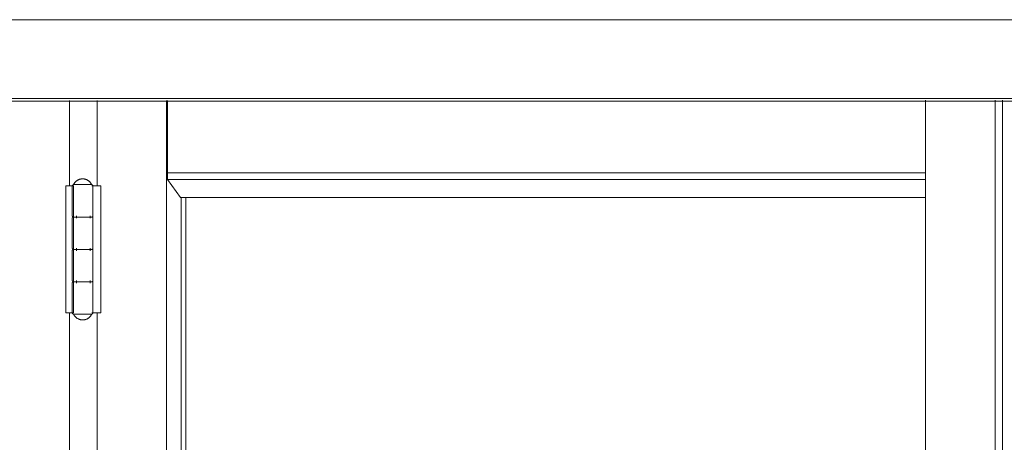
# Model space of a CAD drawing. Header units: inches. Extents: x 424 to 2043, y -237 to 445.
# Tile 871 of 965: x 878.69 to 879.451, y 227.171 to 227.497. Entities that reach past the tile are written whole.
import ezdxf

# ---------------------------------------------------------------- set-up
doc = ezdxf.new("R2010")
doc.units = ezdxf.units.IN
doc.header["$MEASUREMENT"] = 0
doc.layers.add('A-DOOR', color=31, linetype='Continuous', lineweight=9)
doc.layers.add('A-WALL', color=113, linetype='Continuous', lineweight=9)

# ---------------------------------------------------------------- blocks, each defined once
blk = doc.blocks.new('5-panel_Bi-fold_external_door_10806 - Type 1-V68-Section 1')
at = {"layer": 'A-DOOR'}
for p, q in [((-98.9014, 12.4), (-94.39826, 12.4)), ((-98.9014, 12.33902), (-94.39826, 12.33902)), ((-98.9014, 12.337), (-94.39826, 12.337)), ((-98.1577, 12.33744), (-98.1577, 12.27154)), ((-98.13629, 12.33744), (-98.13629, 12.27154)), ((-98.08255, 12.33744), (-98.08255, 9.6)), ((-98.08184, 12.28156), (-98.08184, 12.33744)), ((-97.49621, 9.6), (-97.49621, 12.33776)), ((-97.44247, 9.6), (-97.44247, 12.33776)), ((-97.43681, 12.33776), (-97.43681, 9.6)), ((-98.08178, 12.27659), (-98.08184, 12.28156)), ((-98.08184, 12.28156), (-97.49621, 12.28156)), ((-98.16053, 12.27154), (-98.15625, 12.27154)), ((-98.16053, 12.17354), (-98.16053, 12.27154)), ((-98.15625, 12.27154), (-98.15449, 12.27154)), ((-98.15548, 12.27154), (-98.15548, 12.24854)), ((-98.15449, 12.17354), (-98.15449, 12.27154)), ((-98.14748, 12.27254), (-98.15355, 12.27254)), ((-98.14142, 12.27254), (-98.14748, 12.27254)), ((-98.14046, 12.27154), (-98.13949, 12.27154)), ((-98.13949, 12.27154), (-98.13773, 12.27154)), ((-98.13949, 12.27154), (-98.13949, 12.17354)), ((-98.13948, 12.24854), (-98.13948, 12.27154)), ((-98.13773, 12.27154), (-98.13346, 12.27154)), ((-98.13346, 12.27154), (-98.13346, 12.17354)), ((-98.07198, 12.26274), (-98.08178, 12.27659)), ((-98.08178, 12.27659), (-97.49621, 12.27659)), ((-98.07198, 12.26274), (-97.49621, 12.26274)), ((-98.07139, 12.26274), (-98.07139, 9.70176)), ((-98.06783, 12.26274), (-98.06783, 9.70176)), ((-98.15355, 12.24754), (-98.14748, 12.24754)), ((-98.14748, 12.24754), (-98.15246, 12.24754)), ((-98.15232, 12.24654), (-98.15232, 12.24854)), ((-98.14748, 12.24754), (-98.14142, 12.24754)), ((-98.14142, 12.24754), (-98.14748, 12.24754)), ((-98.14166, 12.24854), (-98.14166, 12.24654)), ((-98.15548, 12.24654), (-98.15548, 12.22354)), ((-98.13948, 12.22354), (-98.13948, 12.24654)), ((-98.15548, 12.22154), (-98.15548, 12.19854)), ((-98.15355, 12.22254), (-98.14748, 12.22254)), ((-98.14748, 12.22254), (-98.15246, 12.22254)), ((-98.15232, 12.22154), (-98.15232, 12.22354)), ((-98.14748, 12.22254), (-98.14142, 12.22254)), ((-98.14142, 12.22254), (-98.14748, 12.22254)), ((-98.14166, 12.22354), (-98.14166, 12.22154)), ((-98.13948, 12.19854), (-98.13948, 12.22154)), ((-98.15548, 12.19654), (-98.15548, 12.17354)), ((-98.15355, 12.19754), (-98.14748, 12.19754)), ((-98.14748, 12.19754), (-98.15246, 12.19754)), ((-98.15232, 12.19654), (-98.15232, 12.19854)), ((-98.14748, 12.19754), (-98.14142, 12.19754)), ((-98.14142, 12.19754), (-98.14748, 12.19754)), ((-98.14166, 12.19854), (-98.14166, 12.19654)), ((-98.13948, 12.17354), (-98.13948, 12.19654)), ((-98.15625, 12.17354), (-98.16053, 12.17354)), ((-98.1577, 12.17354), (-98.1577, 10.849)), ((-98.15449, 12.17354), (-98.15625, 12.17354)), ((-98.15355, 12.17254), (-98.14748, 12.17254)), ((-98.14748, 12.17254), (-98.14142, 12.17254)), ((-98.13949, 12.17354), (-98.14046, 12.17354)), ((-98.13773, 12.17354), (-98.13949, 12.17354)), ((-98.13346, 12.17354), (-98.13773, 12.17354)), ((-98.13629, 12.17354), (-98.13629, 10.849))]:
    blk.add_line(p, q, dxfattribs=at)
at = {"layer": 'A-DOOR', "flags": 128}
for points in [[(-98.15548, 12.27154), (-98.15548, 12.27158), (-98.15548, 12.27162), (-98.15548, 12.27166), (-98.15547, 12.2717), (-98.15546, 12.27174), (-98.15545, 12.27178), (-98.15544, 12.27182), (-98.15543, 12.27185), (-98.15542, 12.27189), (-98.1554, 12.27193), (-98.15539, 12.27197), (-98.15537, 12.272), (-98.15535, 12.27204), (-98.15533, 12.27207), (-98.15531, 12.2721), (-98.15529, 12.27214), (-98.15526, 12.27217), (-98.15524, 12.2722), (-98.15521, 12.27223), (-98.15518, 12.27226), (-98.15515, 12.27228), (-98.15512, 12.27231), (-98.15509, 12.27233), (-98.15506, 12.27236), (-98.15502, 12.27238), (-98.15499, 12.2724), (-98.15495, 12.27242), (-98.15492, 12.27244), (-98.15488, 12.27246), (-98.15485, 12.27247), (-98.15481, 12.27248), (-98.15477, 12.2725), (-98.15473, 12.27251), (-98.15469, 12.27252), (-98.15465, 12.27252), (-98.15461, 12.27253), (-98.15457, 12.27253), (-98.15453, 12.27254), (-98.15449, 12.27254), (-98.15448, 12.27254)], [(-98.15448, 12.27254), (-98.15435, 12.27282), (-98.15421, 12.27309), (-98.15405, 12.27335), (-98.15388, 12.27361), (-98.15371, 12.27387), (-98.15352, 12.27411), (-98.15333, 12.27435), (-98.15312, 12.27458), (-98.15291, 12.2748), (-98.15269, 12.27501), (-98.15246, 12.27522), (-98.15222, 12.27541), (-98.15197, 12.2756), (-98.15172, 12.27577), (-98.15146, 12.27593), (-98.15119, 12.27609), (-98.15092, 12.27623), (-98.15064, 12.27636), (-98.15036, 12.27648), (-98.15007, 12.27659), (-98.14978, 12.27669), (-98.14948, 12.27678), (-98.14918, 12.27685), (-98.14888, 12.27691), (-98.14858, 12.27696), (-98.14827, 12.277), (-98.14797, 12.27702), (-98.14766, 12.27704), (-98.14748, 12.27704)], [(-98.14748, 12.27254), (-98.14776, 12.27254), (-98.14804, 12.27254), (-98.14832, 12.27254), (-98.1486, 12.27254), (-98.14887, 12.27254), (-98.14915, 12.27254), (-98.14942, 12.27254), (-98.14969, 12.27254), (-98.14995, 12.27254), (-98.15021, 12.27254), (-98.15046, 12.27254), (-98.15072, 12.27254), (-98.15096, 12.27254), (-98.1512, 12.27254), (-98.15144, 12.27254), (-98.15166, 12.27254), (-98.15188, 12.27254), (-98.1521, 12.27254), (-98.15231, 12.27254), (-98.1525, 12.27254), (-98.1527, 12.27254), (-98.15288, 12.27254), (-98.15305, 12.27254), (-98.15322, 12.27254), (-98.15337, 12.27254), (-98.15352, 12.27254), (-98.15366, 12.27254), (-98.15378, 12.27254), (-98.1539, 12.27254), (-98.15401, 12.27254), (-98.1541, 12.27254), (-98.15419, 12.27254), (-98.15426, 12.27254), (-98.15433, 12.27254), (-98.15438, 12.27254), (-98.15442, 12.27254), (-98.15445, 12.27254), (-98.15447, 12.27254), (-98.15448, 12.27254)], [(-98.15448, 12.27254), (-98.15448, 12.27254), (-98.15446, 12.27254), (-98.15443, 12.27254), (-98.15439, 12.27254), (-98.15434, 12.27254), (-98.15428, 12.27254), (-98.15421, 12.27254), (-98.15413, 12.27254), (-98.15403, 12.27254), (-98.15393, 12.27254), (-98.15382, 12.27254), (-98.15369, 12.27254), (-98.15356, 12.27254), (-98.15341, 12.27254), (-98.15326, 12.27254), (-98.1531, 12.27254), (-98.15293, 12.27254)], [(-98.14748, 12.27704), (-98.14718, 12.27703), (-98.14687, 12.27701), (-98.14656, 12.27698), (-98.14626, 12.27694), (-98.14595, 12.27689), (-98.14565, 12.27682), (-98.14536, 12.27674), (-98.14506, 12.27665), (-98.14477, 12.27655), (-98.14449, 12.27643), (-98.14421, 12.27631), (-98.14393, 12.27617), (-98.14366, 12.27602), (-98.1434, 12.27586), (-98.14314, 12.2757), (-98.14289, 12.27552), (-98.14265, 12.27533), (-98.14241, 12.27513), (-98.14218, 12.27492), (-98.14196, 12.27471), (-98.14175, 12.27448), (-98.14155, 12.27425), (-98.14136, 12.27401), (-98.14118, 12.27376), (-98.14101, 12.2735), (-98.14085, 12.27324), (-98.1407, 12.27297), (-98.14056, 12.2727), (-98.14048, 12.27254)], [(-98.14302, 12.27254), (-98.14324, 12.27254), (-98.14347, 12.27254), (-98.1437, 12.27254), (-98.14394, 12.27254), (-98.14418, 12.27254), (-98.14443, 12.27254), (-98.14469, 12.27254), (-98.14495, 12.27254), (-98.14521, 12.27254), (-98.14548, 12.27254), (-98.14575, 12.27254), (-98.14602, 12.27254), (-98.14629, 12.27254), (-98.14657, 12.27254), (-98.14685, 12.27254), (-98.14713, 12.27254), (-98.14741, 12.27254), (-98.14748, 12.27254)], [(-98.14048, 12.27254), (-98.14049, 12.27254), (-98.14051, 12.27254), (-98.14053, 12.27254), (-98.14057, 12.27254), (-98.14062, 12.27254), (-98.14068, 12.27254), (-98.14076, 12.27254), (-98.14084, 12.27254), (-98.14093, 12.27254), (-98.14104, 12.27254), (-98.14115, 12.27254), (-98.14127, 12.27254), (-98.14141, 12.27254), (-98.14155, 12.27254), (-98.14171, 12.27254), (-98.14187, 12.27254), (-98.14204, 12.27254), (-98.14222, 12.27254), (-98.14241, 12.27254), (-98.14261, 12.27254), (-98.14281, 12.27254), (-98.14302, 12.27254)], [(-98.14191, 12.27254), (-98.14175, 12.27254), (-98.14159, 12.27254), (-98.14145, 12.27254), (-98.14131, 12.27254), (-98.14118, 12.27254), (-98.14107, 12.27254), (-98.14096, 12.27254), (-98.14086, 12.27254), (-98.14078, 12.27254), (-98.1407, 12.27254), (-98.14064, 12.27254), (-98.14059, 12.27254), (-98.14054, 12.27254), (-98.14051, 12.27254), (-98.14049, 12.27254), (-98.14048, 12.27254)], [(-98.14048, 12.27254), (-98.14044, 12.27254), (-98.1404, 12.27254), (-98.14036, 12.27253), (-98.14032, 12.27253), (-98.14028, 12.27252), (-98.14025, 12.27251), (-98.14021, 12.2725), (-98.14017, 12.27249), (-98.14013, 12.27247), (-98.14009, 12.27246), (-98.14006, 12.27244), (-98.14002, 12.27243), (-98.13999, 12.27241), (-98.13995, 12.27239), (-98.13992, 12.27236), (-98.13989, 12.27234), (-98.13985, 12.27232), (-98.13982, 12.27229), (-98.13979, 12.27226), (-98.13977, 12.27224), (-98.13974, 12.27221), (-98.13971, 12.27218), (-98.13969, 12.27214), (-98.13966, 12.27211), (-98.13964, 12.27208), (-98.13962, 12.27205), (-98.1396, 12.27201), (-98.13958, 12.27197), (-98.13957, 12.27194), (-98.13955, 12.2719), (-98.13954, 12.27186), (-98.13953, 12.27183), (-98.13951, 12.27179), (-98.13951, 12.27175), (-98.1395, 12.27171), (-98.13949, 12.27167), (-98.13949, 12.27163), (-98.13948, 12.27159), (-98.13948, 12.27155), (-98.13948, 12.27154)], [(-98.15448, 12.24754), (-98.15452, 12.24754), (-98.15456, 12.24754), (-98.1546, 12.24755), (-98.15464, 12.24755), (-98.15468, 12.24756), (-98.15472, 12.24757), (-98.15476, 12.24758), (-98.1548, 12.24759), (-98.15484, 12.2476), (-98.15487, 12.24762), (-98.15491, 12.24763), (-98.15494, 12.24765), (-98.15498, 12.24767), (-98.15501, 12.24769), (-98.15505, 12.24771), (-98.15508, 12.24774), (-98.15511, 12.24776), (-98.15514, 12.24779), (-98.15517, 12.24781), (-98.1552, 12.24784), (-98.15523, 12.24787), (-98.15525, 12.2479), (-98.15528, 12.24793), (-98.1553, 12.24797), (-98.15532, 12.248), (-98.15535, 12.24803), (-98.15537, 12.24807), (-98.15538, 12.2481), (-98.1554, 12.24814), (-98.15542, 12.24818), (-98.15543, 12.24821), (-98.15544, 12.24825), (-98.15545, 12.24829), (-98.15546, 12.24833), (-98.15547, 12.24837), (-98.15547, 12.24841), (-98.15548, 12.24845), (-98.15548, 12.24849), (-98.15548, 12.24853), (-98.15548, 12.24854)], [(-98.15548, 12.24654), (-98.15548, 12.24658), (-98.15548, 12.24662), (-98.15548, 12.24666), (-98.15547, 12.2467), (-98.15546, 12.24674), (-98.15545, 12.24678), (-98.15544, 12.24682), (-98.15543, 12.24685), (-98.15542, 12.24689), (-98.1554, 12.24693), (-98.15539, 12.24697), (-98.15537, 12.247), (-98.15535, 12.24704), (-98.15533, 12.24707), (-98.15531, 12.2471), (-98.15529, 12.24714), (-98.15526, 12.24717), (-98.15524, 12.2472), (-98.15521, 12.24723), (-98.15518, 12.24726), (-98.15515, 12.24728), (-98.15512, 12.24731), (-98.15509, 12.24733), (-98.15506, 12.24736), (-98.15502, 12.24738), (-98.15499, 12.2474), (-98.15495, 12.24742), (-98.15492, 12.24744), (-98.15488, 12.24746), (-98.15485, 12.24747), (-98.15481, 12.24748), (-98.15477, 12.2475), (-98.15473, 12.24751), (-98.15469, 12.24752), (-98.15465, 12.24752), (-98.15461, 12.24753), (-98.15457, 12.24753), (-98.15453, 12.24754), (-98.15449, 12.24754), (-98.15448, 12.24754)], [(-98.14748, 12.24754), (-98.14776, 12.24754), (-98.14804, 12.24754), (-98.14832, 12.24754), (-98.1486, 12.24754), (-98.14887, 12.24754), (-98.14915, 12.24754), (-98.14942, 12.24754), (-98.14969, 12.24754), (-98.14995, 12.24754), (-98.15021, 12.24754), (-98.15046, 12.24754), (-98.15072, 12.24754), (-98.15096, 12.24754), (-98.1512, 12.24754), (-98.15144, 12.24754), (-98.15166, 12.24754), (-98.15188, 12.24754), (-98.1521, 12.24754), (-98.15231, 12.24754), (-98.1525, 12.24754), (-98.1527, 12.24754), (-98.15288, 12.24754), (-98.15305, 12.24754), (-98.15322, 12.24754), (-98.15337, 12.24754), (-98.15352, 12.24754), (-98.15366, 12.24754), (-98.15378, 12.24754), (-98.1539, 12.24754), (-98.15401, 12.24754), (-98.1541, 12.24754), (-98.15419, 12.24754), (-98.15426, 12.24754), (-98.15433, 12.24754), (-98.15438, 12.24754), (-98.15442, 12.24754), (-98.15445, 12.24754), (-98.15447, 12.24754), (-98.15448, 12.24754)], [(-98.15448, 12.24754), (-98.15448, 12.24754), (-98.15446, 12.24754), (-98.15443, 12.24754), (-98.15439, 12.24754), (-98.15434, 12.24754), (-98.15428, 12.24754), (-98.15421, 12.24754), (-98.15413, 12.24754), (-98.15403, 12.24754), (-98.15393, 12.24754), (-98.15382, 12.24754), (-98.15369, 12.24754), (-98.15356, 12.24754), (-98.15341, 12.24754), (-98.15326, 12.24754), (-98.1531, 12.24754), (-98.15293, 12.24754), (-98.15275, 12.24754), (-98.15256, 12.24754), (-98.15236, 12.24754), (-98.15216, 12.24754), (-98.15194, 12.24754), (-98.15172, 12.24754), (-98.1515, 12.24754), (-98.15127, 12.24754), (-98.15103, 12.24754), (-98.15078, 12.24754), (-98.15053, 12.24754), (-98.15028, 12.24754), (-98.15002, 12.24754), (-98.14976, 12.24754), (-98.14949, 12.24754), (-98.14922, 12.24754), (-98.14895, 12.24754), (-98.14867, 12.24754), (-98.1484, 12.24754), (-98.14812, 12.24754), (-98.14784, 12.24754), (-98.14756, 12.24754), (-98.14748, 12.24754)], [(-98.14748, 12.24754), (-98.14776, 12.24754), (-98.14804, 12.24754), (-98.14832, 12.24754), (-98.1486, 12.24754), (-98.14887, 12.24754), (-98.14915, 12.24754), (-98.14942, 12.24754), (-98.14969, 12.24754), (-98.14995, 12.24754), (-98.15021, 12.24754), (-98.15046, 12.24754), (-98.15072, 12.24754), (-98.15096, 12.24754), (-98.1512, 12.24754), (-98.15144, 12.24754), (-98.15166, 12.24754), (-98.15188, 12.24754), (-98.1521, 12.24754), (-98.15231, 12.24754), (-98.1525, 12.24754), (-98.1527, 12.24754), (-98.15288, 12.24754), (-98.15305, 12.24754), (-98.15322, 12.24754), (-98.15337, 12.24754), (-98.15352, 12.24754), (-98.15366, 12.24754), (-98.15378, 12.24754), (-98.1539, 12.24754), (-98.15401, 12.24754), (-98.1541, 12.24754), (-98.15419, 12.24754), (-98.15426, 12.24754), (-98.15433, 12.24754), (-98.15438, 12.24754), (-98.15442, 12.24754), (-98.15445, 12.24754), (-98.15447, 12.24754), (-98.15448, 12.24754)], [(-98.15448, 12.24754), (-98.15448, 12.24754), (-98.15446, 12.24754), (-98.15443, 12.24754), (-98.15439, 12.24754), (-98.15434, 12.24754), (-98.15428, 12.24754), (-98.15421, 12.24754), (-98.15413, 12.24754), (-98.15403, 12.24754), (-98.15393, 12.24754), (-98.15382, 12.24754), (-98.15369, 12.24754), (-98.15356, 12.24754), (-98.15341, 12.24754), (-98.15326, 12.24754), (-98.1531, 12.24754), (-98.15293, 12.24754), (-98.15275, 12.24754), (-98.15256, 12.24754), (-98.15236, 12.24754), (-98.15216, 12.24754), (-98.15194, 12.24754), (-98.15172, 12.24754), (-98.1515, 12.24754), (-98.15127, 12.24754), (-98.15103, 12.24754), (-98.15078, 12.24754), (-98.15053, 12.24754), (-98.15028, 12.24754), (-98.15002, 12.24754), (-98.14976, 12.24754), (-98.14949, 12.24754), (-98.14922, 12.24754), (-98.14895, 12.24754), (-98.14867, 12.24754), (-98.1484, 12.24754), (-98.14812, 12.24754), (-98.14784, 12.24754), (-98.14756, 12.24754), (-98.14748, 12.24754)], [(-98.14748, 12.24754), (-98.1472, 12.24754), (-98.14692, 12.24754), (-98.14665, 12.24754), (-98.14637, 12.24754), (-98.14609, 12.24754), (-98.14582, 12.24754), (-98.14555, 12.24754), (-98.14528, 12.24754), (-98.14502, 12.24754), (-98.14476, 12.24754), (-98.1445, 12.24754), (-98.14425, 12.24754), (-98.14401, 12.24754), (-98.14376, 12.24754), (-98.14353, 12.24754), (-98.1433, 12.24754), (-98.14308, 12.24754), (-98.14287, 12.24754), (-98.14266, 12.24754), (-98.14246, 12.24754), (-98.14227, 12.24754), (-98.14209, 12.24754), (-98.14191, 12.24754), (-98.14175, 12.24754), (-98.14159, 12.24754), (-98.14145, 12.24754), (-98.14131, 12.24754), (-98.14118, 12.24754), (-98.14107, 12.24754), (-98.14096, 12.24754), (-98.14086, 12.24754), (-98.14078, 12.24754), (-98.1407, 12.24754), (-98.14064, 12.24754), (-98.14059, 12.24754), (-98.14054, 12.24754), (-98.14051, 12.24754), (-98.14049, 12.24754), (-98.14048, 12.24754)], [(-98.14302, 12.24754), (-98.14324, 12.24754), (-98.14347, 12.24754), (-98.1437, 12.24754), (-98.14394, 12.24754), (-98.14418, 12.24754), (-98.14443, 12.24754), (-98.14469, 12.24754), (-98.14495, 12.24754), (-98.14521, 12.24754), (-98.14548, 12.24754), (-98.14575, 12.24754), (-98.14602, 12.24754), (-98.14629, 12.24754), (-98.14657, 12.24754), (-98.14685, 12.24754), (-98.14713, 12.24754), (-98.14741, 12.24754), (-98.14748, 12.24754)], [(-98.14748, 12.24754), (-98.1472, 12.24754), (-98.14692, 12.24754), (-98.14665, 12.24754), (-98.14637, 12.24754), (-98.14609, 12.24754), (-98.14582, 12.24754), (-98.14555, 12.24754), (-98.14528, 12.24754), (-98.14502, 12.24754), (-98.14476, 12.24754), (-98.1445, 12.24754), (-98.14425, 12.24754), (-98.14401, 12.24754), (-98.14376, 12.24754), (-98.14353, 12.24754), (-98.1433, 12.24754), (-98.14308, 12.24754), (-98.14287, 12.24754), (-98.14266, 12.24754), (-98.14246, 12.24754), (-98.14227, 12.24754), (-98.14209, 12.24754), (-98.14191, 12.24754), (-98.14175, 12.24754), (-98.14159, 12.24754), (-98.14145, 12.24754), (-98.14131, 12.24754), (-98.14118, 12.24754), (-98.14107, 12.24754), (-98.14096, 12.24754), (-98.14086, 12.24754), (-98.14078, 12.24754), (-98.1407, 12.24754), (-98.14064, 12.24754), (-98.14059, 12.24754), (-98.14054, 12.24754), (-98.14051, 12.24754), (-98.14049, 12.24754), (-98.14048, 12.24754)], [(-98.14302, 12.24754), (-98.14324, 12.24754), (-98.14347, 12.24754), (-98.1437, 12.24754), (-98.14394, 12.24754), (-98.14418, 12.24754), (-98.14443, 12.24754), (-98.14469, 12.24754), (-98.14495, 12.24754), (-98.14521, 12.24754), (-98.14548, 12.24754), (-98.14575, 12.24754), (-98.14602, 12.24754), (-98.14629, 12.24754), (-98.14657, 12.24754), (-98.14685, 12.24754), (-98.14713, 12.24754), (-98.14741, 12.24754), (-98.14748, 12.24754)], [(-98.14048, 12.24754), (-98.14049, 12.24754), (-98.14051, 12.24754), (-98.14053, 12.24754), (-98.14057, 12.24754), (-98.14062, 12.24754), (-98.14068, 12.24754), (-98.14076, 12.24754), (-98.14084, 12.24754), (-98.14093, 12.24754), (-98.14104, 12.24754), (-98.14115, 12.24754), (-98.14127, 12.24754), (-98.14141, 12.24754), (-98.14155, 12.24754), (-98.14171, 12.24754), (-98.14187, 12.24754), (-98.14204, 12.24754), (-98.14222, 12.24754), (-98.14241, 12.24754), (-98.14261, 12.24754), (-98.14281, 12.24754), (-98.14302, 12.24754)], [(-98.14048, 12.24754), (-98.14049, 12.24754), (-98.14051, 12.24754), (-98.14053, 12.24754), (-98.14057, 12.24754), (-98.14062, 12.24754), (-98.14068, 12.24754), (-98.14076, 12.24754), (-98.14084, 12.24754), (-98.14093, 12.24754), (-98.14104, 12.24754), (-98.14115, 12.24754), (-98.14127, 12.24754), (-98.14141, 12.24754), (-98.14155, 12.24754), (-98.14171, 12.24754), (-98.14187, 12.24754), (-98.14204, 12.24754), (-98.14222, 12.24754), (-98.14241, 12.24754), (-98.14261, 12.24754), (-98.14281, 12.24754), (-98.14302, 12.24754)], [(-98.13948, 12.24854), (-98.13948, 12.2485), (-98.13949, 12.24846), (-98.13949, 12.24842), (-98.1395, 12.24838), (-98.1395, 12.24834), (-98.13951, 12.2483), (-98.13952, 12.24826), (-98.13953, 12.24822), (-98.13955, 12.24819), (-98.13956, 12.24815), (-98.13958, 12.24811), (-98.1396, 12.24808), (-98.13962, 12.24804), (-98.13964, 12.24801), (-98.13966, 12.24797), (-98.13968, 12.24794), (-98.13971, 12.24791), (-98.13973, 12.24788), (-98.13976, 12.24785), (-98.13979, 12.24782), (-98.13982, 12.24779), (-98.13985, 12.24777), (-98.13988, 12.24774), (-98.13991, 12.24772), (-98.13994, 12.2477), (-98.13998, 12.24768), (-98.14001, 12.24766), (-98.14005, 12.24764), (-98.14008, 12.24762), (-98.14012, 12.24761), (-98.14016, 12.24759), (-98.1402, 12.24758), (-98.14024, 12.24757), (-98.14027, 12.24756), (-98.14031, 12.24755), (-98.14035, 12.24755), (-98.14039, 12.24754), (-98.14043, 12.24754), (-98.14047, 12.24754), (-98.14048, 12.24754)], [(-98.14048, 12.24754), (-98.14044, 12.24754), (-98.1404, 12.24754), (-98.14036, 12.24753), (-98.14032, 12.24753), (-98.14028, 12.24752), (-98.14025, 12.24751), (-98.14021, 12.2475), (-98.14017, 12.24749), (-98.14013, 12.24747), (-98.14009, 12.24746), (-98.14006, 12.24744), (-98.14002, 12.24743), (-98.13999, 12.24741), (-98.13995, 12.24739), (-98.13992, 12.24736), (-98.13989, 12.24734), (-98.13985, 12.24732), (-98.13982, 12.24729), (-98.13979, 12.24726), (-98.13977, 12.24724), (-98.13974, 12.24721), (-98.13971, 12.24718), (-98.13969, 12.24714), (-98.13966, 12.24711), (-98.13964, 12.24708), (-98.13962, 12.24705), (-98.1396, 12.24701), (-98.13958, 12.24697), (-98.13957, 12.24694), (-98.13955, 12.2469), (-98.13954, 12.24686), (-98.13953, 12.24683), (-98.13951, 12.24679), (-98.13951, 12.24675), (-98.1395, 12.24671), (-98.13949, 12.24667), (-98.13949, 12.24663), (-98.13948, 12.24659), (-98.13948, 12.24655), (-98.13948, 12.24654)], [(-98.15448, 12.22254), (-98.15452, 12.22254), (-98.15456, 12.22254), (-98.1546, 12.22255), (-98.15464, 12.22255), (-98.15468, 12.22256), (-98.15472, 12.22257), (-98.15476, 12.22258), (-98.1548, 12.22259), (-98.15484, 12.2226), (-98.15487, 12.22262), (-98.15491, 12.22263), (-98.15494, 12.22265), (-98.15498, 12.22267), (-98.15501, 12.22269), (-98.15505, 12.22271), (-98.15508, 12.22274), (-98.15511, 12.22276), (-98.15514, 12.22279), (-98.15517, 12.22281), (-98.1552, 12.22284), (-98.15523, 12.22287), (-98.15525, 12.2229), (-98.15528, 12.22293), (-98.1553, 12.22297), (-98.15532, 12.223), (-98.15535, 12.22303), (-98.15537, 12.22307), (-98.15538, 12.2231), (-98.1554, 12.22314), (-98.15542, 12.22318), (-98.15543, 12.22321), (-98.15544, 12.22325), (-98.15545, 12.22329), (-98.15546, 12.22333), (-98.15547, 12.22337), (-98.15547, 12.22341), (-98.15548, 12.22345), (-98.15548, 12.22349), (-98.15548, 12.22353), (-98.15548, 12.22354)], [(-98.15548, 12.22154), (-98.15548, 12.22158), (-98.15548, 12.22162), (-98.15548, 12.22166), (-98.15547, 12.2217), (-98.15546, 12.22174), (-98.15545, 12.22178), (-98.15544, 12.22182), (-98.15543, 12.22185), (-98.15542, 12.22189), (-98.1554, 12.22193), (-98.15539, 12.22197), (-98.15537, 12.222), (-98.15535, 12.22204), (-98.15533, 12.22207), (-98.15531, 12.2221), (-98.15529, 12.22214), (-98.15526, 12.22217), (-98.15524, 12.2222), (-98.15521, 12.22223), (-98.15518, 12.22226), (-98.15515, 12.22228), (-98.15512, 12.22231), (-98.15509, 12.22233), (-98.15506, 12.22236), (-98.15502, 12.22238), (-98.15499, 12.2224), (-98.15495, 12.22242), (-98.15492, 12.22244), (-98.15488, 12.22246), (-98.15485, 12.22247), (-98.15481, 12.22248), (-98.15477, 12.2225), (-98.15473, 12.22251), (-98.15469, 12.22252), (-98.15465, 12.22252), (-98.15461, 12.22253), (-98.15457, 12.22253), (-98.15453, 12.22254), (-98.15449, 12.22254), (-98.15448, 12.22254)], [(-98.14748, 12.22254), (-98.14776, 12.22254), (-98.14804, 12.22254), (-98.14832, 12.22254), (-98.1486, 12.22254), (-98.14887, 12.22254), (-98.14915, 12.22254), (-98.14942, 12.22254), (-98.14969, 12.22254), (-98.14995, 12.22254), (-98.15021, 12.22254), (-98.15046, 12.22254), (-98.15072, 12.22254), (-98.15096, 12.22254), (-98.1512, 12.22254), (-98.15144, 12.22254), (-98.15166, 12.22254), (-98.15188, 12.22254), (-98.1521, 12.22254), (-98.15231, 12.22254), (-98.1525, 12.22254), (-98.1527, 12.22254), (-98.15288, 12.22254), (-98.15305, 12.22254), (-98.15322, 12.22254), (-98.15337, 12.22254), (-98.15352, 12.22254), (-98.15366, 12.22254), (-98.15378, 12.22254), (-98.1539, 12.22254), (-98.15401, 12.22254), (-98.1541, 12.22254), (-98.15419, 12.22254), (-98.15426, 12.22254), (-98.15433, 12.22254), (-98.15438, 12.22254), (-98.15442, 12.22254), (-98.15445, 12.22254), (-98.15447, 12.22254), (-98.15448, 12.22254)], [(-98.15448, 12.22254), (-98.15448, 12.22254), (-98.15446, 12.22254), (-98.15443, 12.22254), (-98.15439, 12.22254), (-98.15434, 12.22254), (-98.15428, 12.22254), (-98.15421, 12.22254), (-98.15413, 12.22254), (-98.15403, 12.22254), (-98.15393, 12.22254), (-98.15382, 12.22254), (-98.15369, 12.22254), (-98.15356, 12.22254), (-98.15341, 12.22254), (-98.15326, 12.22254), (-98.1531, 12.22254), (-98.15293, 12.22254), (-98.15275, 12.22254), (-98.15256, 12.22254), (-98.15236, 12.22254), (-98.15216, 12.22254), (-98.15194, 12.22254), (-98.15172, 12.22254), (-98.1515, 12.22254), (-98.15127, 12.22254), (-98.15103, 12.22254), (-98.15078, 12.22254), (-98.15053, 12.22254), (-98.15028, 12.22254), (-98.15002, 12.22254), (-98.14976, 12.22254), (-98.14949, 12.22254), (-98.14922, 12.22254), (-98.14895, 12.22254), (-98.14867, 12.22254), (-98.1484, 12.22254), (-98.14812, 12.22254), (-98.14784, 12.22254), (-98.14756, 12.22254), (-98.14748, 12.22254)], [(-98.14748, 12.22254), (-98.14776, 12.22254), (-98.14804, 12.22254), (-98.14832, 12.22254), (-98.1486, 12.22254), (-98.14887, 12.22254), (-98.14915, 12.22254), (-98.14942, 12.22254), (-98.14969, 12.22254), (-98.14995, 12.22254), (-98.15021, 12.22254), (-98.15046, 12.22254), (-98.15072, 12.22254), (-98.15096, 12.22254), (-98.1512, 12.22254), (-98.15144, 12.22254), (-98.15166, 12.22254), (-98.15188, 12.22254), (-98.1521, 12.22254), (-98.15231, 12.22254), (-98.1525, 12.22254), (-98.1527, 12.22254), (-98.15288, 12.22254), (-98.15305, 12.22254), (-98.15322, 12.22254), (-98.15337, 12.22254), (-98.15352, 12.22254), (-98.15366, 12.22254), (-98.15378, 12.22254), (-98.1539, 12.22254), (-98.15401, 12.22254), (-98.1541, 12.22254), (-98.15419, 12.22254), (-98.15426, 12.22254), (-98.15433, 12.22254), (-98.15438, 12.22254), (-98.15442, 12.22254), (-98.15445, 12.22254), (-98.15447, 12.22254), (-98.15448, 12.22254)], [(-98.15448, 12.22254), (-98.15448, 12.22254), (-98.15446, 12.22254), (-98.15443, 12.22254), (-98.15439, 12.22254), (-98.15434, 12.22254), (-98.15428, 12.22254), (-98.15421, 12.22254), (-98.15413, 12.22254), (-98.15403, 12.22254), (-98.15393, 12.22254), (-98.15382, 12.22254), (-98.15369, 12.22254), (-98.15356, 12.22254), (-98.15341, 12.22254), (-98.15326, 12.22254), (-98.1531, 12.22254), (-98.15293, 12.22254), (-98.15275, 12.22254), (-98.15256, 12.22254), (-98.15236, 12.22254), (-98.15216, 12.22254), (-98.15194, 12.22254), (-98.15172, 12.22254), (-98.1515, 12.22254), (-98.15127, 12.22254), (-98.15103, 12.22254), (-98.15078, 12.22254), (-98.15053, 12.22254), (-98.15028, 12.22254), (-98.15002, 12.22254), (-98.14976, 12.22254), (-98.14949, 12.22254), (-98.14922, 12.22254), (-98.14895, 12.22254), (-98.14867, 12.22254), (-98.1484, 12.22254), (-98.14812, 12.22254), (-98.14784, 12.22254), (-98.14756, 12.22254), (-98.14748, 12.22254)], [(-98.14748, 12.22254), (-98.1472, 12.22254), (-98.14692, 12.22254), (-98.14665, 12.22254), (-98.14637, 12.22254), (-98.14609, 12.22254), (-98.14582, 12.22254), (-98.14555, 12.22254), (-98.14528, 12.22254), (-98.14502, 12.22254), (-98.14476, 12.22254), (-98.1445, 12.22254), (-98.14425, 12.22254), (-98.14401, 12.22254), (-98.14376, 12.22254), (-98.14353, 12.22254), (-98.1433, 12.22254), (-98.14308, 12.22254), (-98.14287, 12.22254), (-98.14266, 12.22254), (-98.14246, 12.22254), (-98.14227, 12.22254), (-98.14209, 12.22254), (-98.14191, 12.22254), (-98.14175, 12.22254), (-98.14159, 12.22254), (-98.14145, 12.22254), (-98.14131, 12.22254), (-98.14118, 12.22254), (-98.14107, 12.22254), (-98.14096, 12.22254), (-98.14086, 12.22254), (-98.14078, 12.22254), (-98.1407, 12.22254), (-98.14064, 12.22254), (-98.14059, 12.22254), (-98.14054, 12.22254), (-98.14051, 12.22254), (-98.14049, 12.22254), (-98.14048, 12.22254)], [(-98.14302, 12.22254), (-98.14324, 12.22254), (-98.14347, 12.22254), (-98.1437, 12.22254), (-98.14394, 12.22254), (-98.14418, 12.22254), (-98.14443, 12.22254), (-98.14469, 12.22254), (-98.14495, 12.22254), (-98.14521, 12.22254), (-98.14548, 12.22254), (-98.14575, 12.22254), (-98.14602, 12.22254), (-98.14629, 12.22254), (-98.14657, 12.22254), (-98.14685, 12.22254), (-98.14713, 12.22254), (-98.14741, 12.22254), (-98.14748, 12.22254)], [(-98.14748, 12.22254), (-98.1472, 12.22254), (-98.14692, 12.22254), (-98.14665, 12.22254), (-98.14637, 12.22254), (-98.14609, 12.22254), (-98.14582, 12.22254), (-98.14555, 12.22254), (-98.14528, 12.22254), (-98.14502, 12.22254), (-98.14476, 12.22254), (-98.1445, 12.22254), (-98.14425, 12.22254), (-98.14401, 12.22254), (-98.14376, 12.22254), (-98.14353, 12.22254), (-98.1433, 12.22254), (-98.14308, 12.22254), (-98.14287, 12.22254), (-98.14266, 12.22254), (-98.14246, 12.22254), (-98.14227, 12.22254), (-98.14209, 12.22254), (-98.14191, 12.22254), (-98.14175, 12.22254), (-98.14159, 12.22254), (-98.14145, 12.22254), (-98.14131, 12.22254), (-98.14118, 12.22254), (-98.14107, 12.22254), (-98.14096, 12.22254), (-98.14086, 12.22254), (-98.14078, 12.22254), (-98.1407, 12.22254), (-98.14064, 12.22254), (-98.14059, 12.22254), (-98.14054, 12.22254), (-98.14051, 12.22254), (-98.14049, 12.22254), (-98.14048, 12.22254)], [(-98.14302, 12.22254), (-98.14324, 12.22254), (-98.14347, 12.22254), (-98.1437, 12.22254), (-98.14394, 12.22254), (-98.14418, 12.22254), (-98.14443, 12.22254), (-98.14469, 12.22254), (-98.14495, 12.22254), (-98.14521, 12.22254), (-98.14548, 12.22254), (-98.14575, 12.22254), (-98.14602, 12.22254), (-98.14629, 12.22254), (-98.14657, 12.22254), (-98.14685, 12.22254), (-98.14713, 12.22254), (-98.14741, 12.22254), (-98.14748, 12.22254)], [(-98.14048, 12.22254), (-98.14049, 12.22254), (-98.14051, 12.22254), (-98.14053, 12.22254), (-98.14057, 12.22254), (-98.14062, 12.22254), (-98.14068, 12.22254), (-98.14076, 12.22254), (-98.14084, 12.22254), (-98.14093, 12.22254), (-98.14104, 12.22254), (-98.14115, 12.22254), (-98.14127, 12.22254), (-98.14141, 12.22254), (-98.14155, 12.22254), (-98.14171, 12.22254), (-98.14187, 12.22254), (-98.14204, 12.22254), (-98.14222, 12.22254), (-98.14241, 12.22254), (-98.14261, 12.22254), (-98.14281, 12.22254), (-98.14302, 12.22254)], [(-98.14048, 12.22254), (-98.14049, 12.22254), (-98.14051, 12.22254), (-98.14053, 12.22254), (-98.14057, 12.22254), (-98.14062, 12.22254), (-98.14068, 12.22254), (-98.14076, 12.22254), (-98.14084, 12.22254), (-98.14093, 12.22254), (-98.14104, 12.22254), (-98.14115, 12.22254), (-98.14127, 12.22254), (-98.14141, 12.22254), (-98.14155, 12.22254), (-98.14171, 12.22254), (-98.14187, 12.22254), (-98.14204, 12.22254), (-98.14222, 12.22254), (-98.14241, 12.22254), (-98.14261, 12.22254), (-98.14281, 12.22254), (-98.14302, 12.22254)], [(-98.13948, 12.22354), (-98.13948, 12.2235), (-98.13949, 12.22346), (-98.13949, 12.22342), (-98.1395, 12.22338), (-98.1395, 12.22334), (-98.13951, 12.2233), (-98.13952, 12.22326), (-98.13953, 12.22322), (-98.13955, 12.22319), (-98.13956, 12.22315), (-98.13958, 12.22311), (-98.1396, 12.22308), (-98.13962, 12.22304), (-98.13964, 12.22301), (-98.13966, 12.22297), (-98.13968, 12.22294), (-98.13971, 12.22291), (-98.13973, 12.22288), (-98.13976, 12.22285), (-98.13979, 12.22282), (-98.13982, 12.22279), (-98.13985, 12.22277), (-98.13988, 12.22274), (-98.13991, 12.22272), (-98.13994, 12.2227), (-98.13998, 12.22268), (-98.14001, 12.22266), (-98.14005, 12.22264), (-98.14008, 12.22262), (-98.14012, 12.22261), (-98.14016, 12.22259), (-98.1402, 12.22258), (-98.14024, 12.22257), (-98.14027, 12.22256), (-98.14031, 12.22255), (-98.14035, 12.22255), (-98.14039, 12.22254), (-98.14043, 12.22254), (-98.14047, 12.22254), (-98.14048, 12.22254)], [(-98.14048, 12.22254), (-98.14044, 12.22254), (-98.1404, 12.22254), (-98.14036, 12.22253), (-98.14032, 12.22253), (-98.14028, 12.22252), (-98.14025, 12.22251), (-98.14021, 12.2225), (-98.14017, 12.22249), (-98.14013, 12.22247), (-98.14009, 12.22246), (-98.14006, 12.22244), (-98.14002, 12.22243), (-98.13999, 12.22241), (-98.13995, 12.22239), (-98.13992, 12.22236), (-98.13989, 12.22234), (-98.13985, 12.22232), (-98.13982, 12.22229), (-98.13979, 12.22226), (-98.13977, 12.22224), (-98.13974, 12.22221), (-98.13971, 12.22218), (-98.13969, 12.22214), (-98.13966, 12.22211), (-98.13964, 12.22208), (-98.13962, 12.22205), (-98.1396, 12.22201), (-98.13958, 12.22197), (-98.13957, 12.22194), (-98.13955, 12.2219), (-98.13954, 12.22186), (-98.13953, 12.22183), (-98.13951, 12.22179), (-98.13951, 12.22175), (-98.1395, 12.22171), (-98.13949, 12.22167), (-98.13949, 12.22163), (-98.13948, 12.22159), (-98.13948, 12.22155), (-98.13948, 12.22154)], [(-98.15448, 12.19754), (-98.15452, 12.19754), (-98.15456, 12.19754), (-98.1546, 12.19755), (-98.15464, 12.19755), (-98.15468, 12.19756), (-98.15472, 12.19757), (-98.15476, 12.19758), (-98.1548, 12.19759), (-98.15484, 12.1976), (-98.15487, 12.19762), (-98.15491, 12.19763), (-98.15494, 12.19765), (-98.15498, 12.19767), (-98.15501, 12.19769), (-98.15505, 12.19771), (-98.15508, 12.19774), (-98.15511, 12.19776), (-98.15514, 12.19779), (-98.15517, 12.19781), (-98.1552, 12.19784), (-98.15523, 12.19787), (-98.15525, 12.1979), (-98.15528, 12.19793), (-98.1553, 12.19797), (-98.15532, 12.198), (-98.15535, 12.19803), (-98.15537, 12.19807), (-98.15538, 12.1981), (-98.1554, 12.19814), (-98.15542, 12.19818), (-98.15543, 12.19821), (-98.15544, 12.19825), (-98.15545, 12.19829), (-98.15546, 12.19833), (-98.15547, 12.19837), (-98.15547, 12.19841), (-98.15548, 12.19845), (-98.15548, 12.19849), (-98.15548, 12.19853), (-98.15548, 12.19854)], [(-98.15548, 12.19654), (-98.15548, 12.19658), (-98.15548, 12.19662), (-98.15548, 12.19666), (-98.15547, 12.1967), (-98.15546, 12.19674), (-98.15545, 12.19678), (-98.15544, 12.19682), (-98.15543, 12.19685), (-98.15542, 12.19689), (-98.1554, 12.19693), (-98.15539, 12.19697), (-98.15537, 12.197), (-98.15535, 12.19704), (-98.15533, 12.19707), (-98.15531, 12.1971), (-98.15529, 12.19714), (-98.15526, 12.19717), (-98.15524, 12.1972), (-98.15521, 12.19723), (-98.15518, 12.19726), (-98.15515, 12.19728), (-98.15512, 12.19731), (-98.15509, 12.19733), (-98.15506, 12.19736), (-98.15502, 12.19738), (-98.15499, 12.1974), (-98.15495, 12.19742), (-98.15492, 12.19744), (-98.15488, 12.19746), (-98.15485, 12.19747), (-98.15481, 12.19748), (-98.15477, 12.1975), (-98.15473, 12.19751), (-98.15469, 12.19752), (-98.15465, 12.19752), (-98.15461, 12.19753), (-98.15457, 12.19753), (-98.15453, 12.19754), (-98.15449, 12.19754), (-98.15448, 12.19754)], [(-98.14748, 12.19754), (-98.14776, 12.19754), (-98.14804, 12.19754), (-98.14832, 12.19754), (-98.1486, 12.19754), (-98.14887, 12.19754), (-98.14915, 12.19754), (-98.14942, 12.19754), (-98.14969, 12.19754), (-98.14995, 12.19754), (-98.15021, 12.19754), (-98.15046, 12.19754), (-98.15072, 12.19754), (-98.15096, 12.19754), (-98.1512, 12.19754), (-98.15144, 12.19754), (-98.15166, 12.19754), (-98.15188, 12.19754), (-98.1521, 12.19754), (-98.15231, 12.19754), (-98.1525, 12.19754), (-98.1527, 12.19754), (-98.15288, 12.19754), (-98.15305, 12.19754), (-98.15322, 12.19754), (-98.15337, 12.19754), (-98.15352, 12.19754), (-98.15366, 12.19754), (-98.15378, 12.19754), (-98.1539, 12.19754), (-98.15401, 12.19754), (-98.1541, 12.19754), (-98.15419, 12.19754), (-98.15426, 12.19754), (-98.15433, 12.19754), (-98.15438, 12.19754), (-98.15442, 12.19754), (-98.15445, 12.19754), (-98.15447, 12.19754), (-98.15448, 12.19754)], [(-98.15448, 12.19754), (-98.15448, 12.19754), (-98.15446, 12.19754), (-98.15443, 12.19754), (-98.15439, 12.19754), (-98.15434, 12.19754), (-98.15428, 12.19754), (-98.15421, 12.19754), (-98.15413, 12.19754), (-98.15403, 12.19754), (-98.15393, 12.19754), (-98.15382, 12.19754), (-98.15369, 12.19754), (-98.15356, 12.19754), (-98.15341, 12.19754), (-98.15326, 12.19754), (-98.1531, 12.19754), (-98.15293, 12.19754), (-98.15275, 12.19754), (-98.15256, 12.19754), (-98.15236, 12.19754), (-98.15216, 12.19754), (-98.15194, 12.19754), (-98.15172, 12.19754), (-98.1515, 12.19754), (-98.15127, 12.19754), (-98.15103, 12.19754), (-98.15078, 12.19754), (-98.15053, 12.19754), (-98.15028, 12.19754), (-98.15002, 12.19754), (-98.14976, 12.19754), (-98.14949, 12.19754), (-98.14922, 12.19754), (-98.14895, 12.19754), (-98.14867, 12.19754), (-98.1484, 12.19754), (-98.14812, 12.19754), (-98.14784, 12.19754), (-98.14756, 12.19754), (-98.14748, 12.19754)], [(-98.14748, 12.19754), (-98.14776, 12.19754), (-98.14804, 12.19754), (-98.14832, 12.19754), (-98.1486, 12.19754), (-98.14887, 12.19754), (-98.14915, 12.19754), (-98.14942, 12.19754), (-98.14969, 12.19754), (-98.14995, 12.19754), (-98.15021, 12.19754), (-98.15046, 12.19754), (-98.15072, 12.19754), (-98.15096, 12.19754), (-98.1512, 12.19754), (-98.15144, 12.19754), (-98.15166, 12.19754), (-98.15188, 12.19754), (-98.1521, 12.19754), (-98.15231, 12.19754), (-98.1525, 12.19754), (-98.1527, 12.19754), (-98.15288, 12.19754), (-98.15305, 12.19754), (-98.15322, 12.19754), (-98.15337, 12.19754), (-98.15352, 12.19754), (-98.15366, 12.19754), (-98.15378, 12.19754), (-98.1539, 12.19754), (-98.15401, 12.19754), (-98.1541, 12.19754), (-98.15419, 12.19754), (-98.15426, 12.19754), (-98.15433, 12.19754), (-98.15438, 12.19754), (-98.15442, 12.19754), (-98.15445, 12.19754), (-98.15447, 12.19754), (-98.15448, 12.19754)], [(-98.15448, 12.19754), (-98.15448, 12.19754), (-98.15446, 12.19754), (-98.15443, 12.19754), (-98.15439, 12.19754), (-98.15434, 12.19754), (-98.15428, 12.19754), (-98.15421, 12.19754), (-98.15413, 12.19754), (-98.15403, 12.19754), (-98.15393, 12.19754), (-98.15382, 12.19754), (-98.15369, 12.19754), (-98.15356, 12.19754), (-98.15341, 12.19754), (-98.15326, 12.19754), (-98.1531, 12.19754), (-98.15293, 12.19754), (-98.15275, 12.19754), (-98.15256, 12.19754), (-98.15236, 12.19754), (-98.15216, 12.19754), (-98.15194, 12.19754), (-98.15172, 12.19754), (-98.1515, 12.19754), (-98.15127, 12.19754), (-98.15103, 12.19754), (-98.15078, 12.19754), (-98.15053, 12.19754), (-98.15028, 12.19754), (-98.15002, 12.19754), (-98.14976, 12.19754), (-98.14949, 12.19754), (-98.14922, 12.19754), (-98.14895, 12.19754), (-98.14867, 12.19754), (-98.1484, 12.19754), (-98.14812, 12.19754), (-98.14784, 12.19754), (-98.14756, 12.19754), (-98.14748, 12.19754)], [(-98.14748, 12.19754), (-98.1472, 12.19754), (-98.14692, 12.19754), (-98.14665, 12.19754), (-98.14637, 12.19754), (-98.14609, 12.19754), (-98.14582, 12.19754), (-98.14555, 12.19754), (-98.14528, 12.19754), (-98.14502, 12.19754), (-98.14476, 12.19754), (-98.1445, 12.19754), (-98.14425, 12.19754), (-98.14401, 12.19754), (-98.14376, 12.19754), (-98.14353, 12.19754), (-98.1433, 12.19754), (-98.14308, 12.19754), (-98.14287, 12.19754), (-98.14266, 12.19754), (-98.14246, 12.19754), (-98.14227, 12.19754), (-98.14209, 12.19754), (-98.14191, 12.19754), (-98.14175, 12.19754), (-98.14159, 12.19754), (-98.14145, 12.19754), (-98.14131, 12.19754), (-98.14118, 12.19754), (-98.14107, 12.19754), (-98.14096, 12.19754), (-98.14086, 12.19754), (-98.14078, 12.19754), (-98.1407, 12.19754), (-98.14064, 12.19754), (-98.14059, 12.19754), (-98.14054, 12.19754), (-98.14051, 12.19754), (-98.14049, 12.19754), (-98.14048, 12.19754)], [(-98.14302, 12.19754), (-98.14324, 12.19754), (-98.14347, 12.19754), (-98.1437, 12.19754), (-98.14394, 12.19754), (-98.14418, 12.19754), (-98.14443, 12.19754), (-98.14469, 12.19754), (-98.14495, 12.19754), (-98.14521, 12.19754), (-98.14548, 12.19754), (-98.14575, 12.19754), (-98.14602, 12.19754), (-98.14629, 12.19754), (-98.14657, 12.19754), (-98.14685, 12.19754), (-98.14713, 12.19754), (-98.14741, 12.19754), (-98.14748, 12.19754)], [(-98.14748, 12.19754), (-98.1472, 12.19754), (-98.14692, 12.19754), (-98.14665, 12.19754), (-98.14637, 12.19754), (-98.14609, 12.19754), (-98.14582, 12.19754), (-98.14555, 12.19754), (-98.14528, 12.19754), (-98.14502, 12.19754), (-98.14476, 12.19754), (-98.1445, 12.19754), (-98.14425, 12.19754), (-98.14401, 12.19754), (-98.14376, 12.19754), (-98.14353, 12.19754), (-98.1433, 12.19754), (-98.14308, 12.19754), (-98.14287, 12.19754), (-98.14266, 12.19754), (-98.14246, 12.19754), (-98.14227, 12.19754), (-98.14209, 12.19754), (-98.14191, 12.19754), (-98.14175, 12.19754), (-98.14159, 12.19754), (-98.14145, 12.19754), (-98.14131, 12.19754), (-98.14118, 12.19754), (-98.14107, 12.19754), (-98.14096, 12.19754), (-98.14086, 12.19754), (-98.14078, 12.19754), (-98.1407, 12.19754), (-98.14064, 12.19754), (-98.14059, 12.19754), (-98.14054, 12.19754), (-98.14051, 12.19754), (-98.14049, 12.19754), (-98.14048, 12.19754)], [(-98.14302, 12.19754), (-98.14324, 12.19754), (-98.14347, 12.19754), (-98.1437, 12.19754), (-98.14394, 12.19754), (-98.14418, 12.19754), (-98.14443, 12.19754), (-98.14469, 12.19754), (-98.14495, 12.19754), (-98.14521, 12.19754), (-98.14548, 12.19754), (-98.14575, 12.19754), (-98.14602, 12.19754), (-98.14629, 12.19754), (-98.14657, 12.19754), (-98.14685, 12.19754), (-98.14713, 12.19754), (-98.14741, 12.19754), (-98.14748, 12.19754)], [(-98.14048, 12.19754), (-98.14049, 12.19754), (-98.14051, 12.19754), (-98.14053, 12.19754), (-98.14057, 12.19754), (-98.14062, 12.19754), (-98.14068, 12.19754), (-98.14076, 12.19754), (-98.14084, 12.19754), (-98.14093, 12.19754), (-98.14104, 12.19754), (-98.14115, 12.19754), (-98.14127, 12.19754), (-98.14141, 12.19754), (-98.14155, 12.19754), (-98.14171, 12.19754), (-98.14187, 12.19754), (-98.14204, 12.19754), (-98.14222, 12.19754), (-98.14241, 12.19754), (-98.14261, 12.19754), (-98.14281, 12.19754), (-98.14302, 12.19754)], [(-98.14048, 12.19754), (-98.14049, 12.19754), (-98.14051, 12.19754), (-98.14053, 12.19754), (-98.14057, 12.19754), (-98.14062, 12.19754), (-98.14068, 12.19754), (-98.14076, 12.19754), (-98.14084, 12.19754), (-98.14093, 12.19754), (-98.14104, 12.19754), (-98.14115, 12.19754), (-98.14127, 12.19754), (-98.14141, 12.19754), (-98.14155, 12.19754), (-98.14171, 12.19754), (-98.14187, 12.19754), (-98.14204, 12.19754), (-98.14222, 12.19754), (-98.14241, 12.19754), (-98.14261, 12.19754), (-98.14281, 12.19754), (-98.14302, 12.19754)], [(-98.13948, 12.19854), (-98.13948, 12.1985), (-98.13949, 12.19846), (-98.13949, 12.19842), (-98.1395, 12.19838), (-98.1395, 12.19834), (-98.13951, 12.1983), (-98.13952, 12.19826), (-98.13953, 12.19822), (-98.13955, 12.19819), (-98.13956, 12.19815), (-98.13958, 12.19811), (-98.1396, 12.19808), (-98.13962, 12.19804), (-98.13964, 12.19801), (-98.13966, 12.19797), (-98.13968, 12.19794), (-98.13971, 12.19791), (-98.13973, 12.19788), (-98.13976, 12.19785), (-98.13979, 12.19782), (-98.13982, 12.19779), (-98.13985, 12.19777), (-98.13988, 12.19774), (-98.13991, 12.19772), (-98.13994, 12.1977), (-98.13998, 12.19768), (-98.14001, 12.19766), (-98.14005, 12.19764), (-98.14008, 12.19762), (-98.14012, 12.19761), (-98.14016, 12.19759), (-98.1402, 12.19758), (-98.14024, 12.19757), (-98.14027, 12.19756), (-98.14031, 12.19755), (-98.14035, 12.19755), (-98.14039, 12.19754), (-98.14043, 12.19754), (-98.14047, 12.19754), (-98.14048, 12.19754)], [(-98.14048, 12.19754), (-98.14044, 12.19754), (-98.1404, 12.19754), (-98.14036, 12.19753), (-98.14032, 12.19753), (-98.14028, 12.19752), (-98.14025, 12.19751), (-98.14021, 12.1975), (-98.14017, 12.19749), (-98.14013, 12.19747), (-98.14009, 12.19746), (-98.14006, 12.19744), (-98.14002, 12.19743), (-98.13999, 12.19741), (-98.13995, 12.19739), (-98.13992, 12.19736), (-98.13989, 12.19734), (-98.13985, 12.19732), (-98.13982, 12.19729), (-98.13979, 12.19726), (-98.13977, 12.19724), (-98.13974, 12.19721), (-98.13971, 12.19718), (-98.13969, 12.19714), (-98.13966, 12.19711), (-98.13964, 12.19708), (-98.13962, 12.19705), (-98.1396, 12.19701), (-98.13958, 12.19697), (-98.13957, 12.19694), (-98.13955, 12.1969), (-98.13954, 12.19686), (-98.13953, 12.19683), (-98.13951, 12.19679), (-98.13951, 12.19675), (-98.1395, 12.19671), (-98.13949, 12.19667), (-98.13949, 12.19663), (-98.13948, 12.19659), (-98.13948, 12.19655), (-98.13948, 12.19654)], [(-98.15448, 12.17254), (-98.15452, 12.17254), (-98.15456, 12.17254), (-98.1546, 12.17255), (-98.15464, 12.17255), (-98.15468, 12.17256), (-98.15472, 12.17257), (-98.15476, 12.17258), (-98.1548, 12.17259), (-98.15484, 12.1726), (-98.15487, 12.17262), (-98.15491, 12.17263), (-98.15494, 12.17265), (-98.15498, 12.17267), (-98.15501, 12.17269), (-98.15505, 12.17271), (-98.15508, 12.17274), (-98.15511, 12.17276), (-98.15514, 12.17279), (-98.15517, 12.17281), (-98.1552, 12.17284), (-98.15523, 12.17287), (-98.15525, 12.1729), (-98.15528, 12.17293), (-98.1553, 12.17297), (-98.15532, 12.173), (-98.15535, 12.17303), (-98.15537, 12.17307), (-98.15538, 12.1731), (-98.1554, 12.17314), (-98.15542, 12.17318), (-98.15543, 12.17321), (-98.15544, 12.17325), (-98.15545, 12.17329), (-98.15546, 12.17333), (-98.15547, 12.17337), (-98.15547, 12.17341), (-98.15548, 12.17345), (-98.15548, 12.17349), (-98.15548, 12.17353), (-98.15548, 12.17354)], [(-98.15305, 12.17254), (-98.15322, 12.17254), (-98.15337, 12.17254), (-98.15352, 12.17254), (-98.15366, 12.17254), (-98.15378, 12.17254), (-98.1539, 12.17254), (-98.15401, 12.17254), (-98.1541, 12.17254), (-98.15419, 12.17254), (-98.15426, 12.17254), (-98.15433, 12.17254), (-98.15438, 12.17254), (-98.15442, 12.17254), (-98.15445, 12.17254), (-98.15447, 12.17254), (-98.15448, 12.17254)], [(-98.15448, 12.17254), (-98.15448, 12.17254), (-98.15446, 12.17254), (-98.15443, 12.17254), (-98.15439, 12.17254), (-98.15434, 12.17254), (-98.15428, 12.17254), (-98.15421, 12.17254), (-98.15413, 12.17254), (-98.15403, 12.17254), (-98.15393, 12.17254), (-98.15382, 12.17254), (-98.15369, 12.17254), (-98.15356, 12.17254), (-98.15341, 12.17254), (-98.15326, 12.17254), (-98.1531, 12.17254), (-98.15293, 12.17254), (-98.15275, 12.17254), (-98.15256, 12.17254), (-98.15236, 12.17254), (-98.15216, 12.17254), (-98.15194, 12.17254), (-98.15172, 12.17254), (-98.1515, 12.17254), (-98.15127, 12.17254), (-98.15103, 12.17254), (-98.15078, 12.17254), (-98.15053, 12.17254), (-98.15028, 12.17254), (-98.15002, 12.17254), (-98.14976, 12.17254), (-98.14949, 12.17254), (-98.14922, 12.17254), (-98.14895, 12.17254), (-98.14867, 12.17254), (-98.1484, 12.17254), (-98.14812, 12.17254), (-98.14784, 12.17254), (-98.14756, 12.17254), (-98.14748, 12.17254)], [(-98.14748, 12.16804), (-98.14779, 12.16805), (-98.1481, 12.16806), (-98.1484, 12.16809), (-98.14871, 12.16814), (-98.14901, 12.16819), (-98.14931, 12.16826), (-98.14961, 12.16834), (-98.1499, 12.16843), (-98.15019, 12.16853), (-98.15048, 12.16865), (-98.15076, 12.16877), (-98.15104, 12.16891), (-98.15131, 12.16906), (-98.15157, 12.16921), (-98.15183, 12.16938), (-98.15208, 12.16956), (-98.15232, 12.16975), (-98.15256, 12.16995), (-98.15278, 12.17016), (-98.153, 12.17037), (-98.15321, 12.1706), (-98.15341, 12.17083), (-98.1536, 12.17107), (-98.15379, 12.17132), (-98.15396, 12.17158), (-98.15412, 12.17184), (-98.15427, 12.17211), (-98.15441, 12.17238), (-98.15448, 12.17254)], [(-98.14748, 12.17254), (-98.1472, 12.17254), (-98.14692, 12.17254), (-98.14665, 12.17254), (-98.14637, 12.17254), (-98.14609, 12.17254), (-98.14582, 12.17254), (-98.14555, 12.17254), (-98.14528, 12.17254), (-98.14502, 12.17254), (-98.14476, 12.17254), (-98.1445, 12.17254), (-98.14425, 12.17254), (-98.14401, 12.17254), (-98.14376, 12.17254), (-98.14353, 12.17254), (-98.1433, 12.17254), (-98.14308, 12.17254), (-98.14287, 12.17254), (-98.14266, 12.17254), (-98.14246, 12.17254), (-98.14227, 12.17254), (-98.14209, 12.17254), (-98.14191, 12.17254), (-98.14175, 12.17254), (-98.14159, 12.17254), (-98.14145, 12.17254), (-98.14131, 12.17254), (-98.14118, 12.17254), (-98.14107, 12.17254), (-98.14096, 12.17254), (-98.14086, 12.17254), (-98.14078, 12.17254), (-98.1407, 12.17254), (-98.14064, 12.17254), (-98.14059, 12.17254), (-98.14054, 12.17254), (-98.14051, 12.17254), (-98.14049, 12.17254), (-98.14048, 12.17254)], [(-98.14048, 12.17254), (-98.14062, 12.17226), (-98.14076, 12.17199), (-98.14092, 12.17172), (-98.14108, 12.17146), (-98.14126, 12.17121), (-98.14144, 12.17097), (-98.14164, 12.17073), (-98.14184, 12.1705), (-98.14206, 12.17028), (-98.14228, 12.17007), (-98.14251, 12.16986), (-98.14275, 12.16967), (-98.143, 12.16948), (-98.14325, 12.16931), (-98.14351, 12.16914), (-98.14378, 12.16899), (-98.14405, 12.16885), (-98.14433, 12.16872), (-98.14461, 12.1686), (-98.1449, 12.16849), (-98.14519, 12.16839), (-98.14549, 12.1683), (-98.14578, 12.16823), (-98.14609, 12.16817), (-98.14639, 12.16812), (-98.14669, 12.16808), (-98.147, 12.16805), (-98.14731, 12.16804), (-98.14748, 12.16804)], [(-98.14048, 12.17254), (-98.14049, 12.17254), (-98.14051, 12.17254), (-98.14053, 12.17254), (-98.14057, 12.17254), (-98.14062, 12.17254), (-98.14068, 12.17254), (-98.14076, 12.17254), (-98.14084, 12.17254), (-98.14093, 12.17254), (-98.14104, 12.17254), (-98.14115, 12.17254), (-98.14127, 12.17254), (-98.14141, 12.17254), (-98.14155, 12.17254), (-98.14171, 12.17254), (-98.14187, 12.17254), (-98.14204, 12.17254)], [(-98.13948, 12.17354), (-98.13948, 12.1735), (-98.13949, 12.17346), (-98.13949, 12.17342), (-98.1395, 12.17338), (-98.1395, 12.17334), (-98.13951, 12.1733), (-98.13952, 12.17326), (-98.13953, 12.17322), (-98.13955, 12.17319), (-98.13956, 12.17315), (-98.13958, 12.17311), (-98.1396, 12.17308), (-98.13962, 12.17304), (-98.13964, 12.17301), (-98.13966, 12.17297), (-98.13968, 12.17294), (-98.13971, 12.17291), (-98.13973, 12.17288), (-98.13976, 12.17285), (-98.13979, 12.17282), (-98.13982, 12.17279), (-98.13985, 12.17277), (-98.13988, 12.17274), (-98.13991, 12.17272), (-98.13994, 12.1727), (-98.13998, 12.17268), (-98.14001, 12.17266), (-98.14005, 12.17264), (-98.14008, 12.17262), (-98.14012, 12.17261), (-98.14016, 12.17259), (-98.1402, 12.17258), (-98.14024, 12.17257), (-98.14027, 12.17256), (-98.14031, 12.17255), (-98.14035, 12.17255), (-98.14039, 12.17254), (-98.14043, 12.17254), (-98.14047, 12.17254), (-98.14048, 12.17254)]]:
    blk.add_lwpolyline(points, dxfattribs=at)

msp = doc.modelspace()

# ---------------------------------------------------------------- linework, layer by layer
at = {"layer": 'A-WALL'}
msp.add_line((877.94114, 227.49721), (882.48828, 227.49721), dxfattribs=at)

# ---------------------------------------------------------------- block references
at = {"layer": 'A-DOOR'}
msp.add_blockref('5-panel_Bi-fold_external_door_10806 - Type 1-V68-Section 1', (976.88654, 215.09721), dxfattribs=at)

doc.saveas('drawing.dxf')
